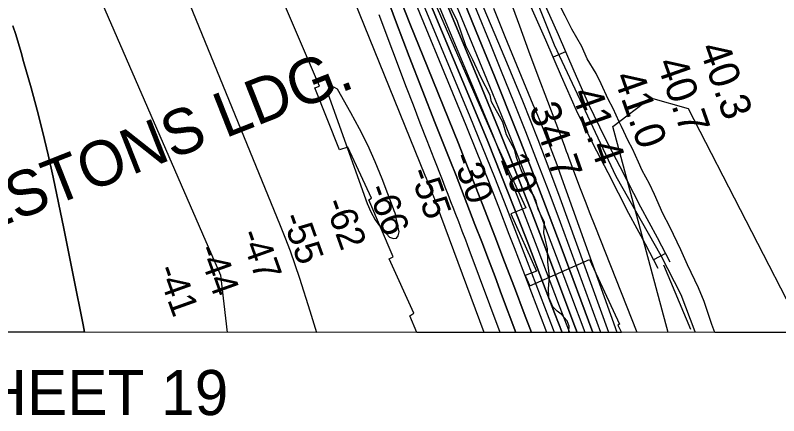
# Model space of a CAD drawing. Extents: x 3245246 to 3283090, y 806824 to 832173.
# Drawn here: x 3272883 to 3274574, y 812018 to 812906 of the extents above; entities that cross this region are included whole.
import ezdxf

# ---------------------------------------------------------------- set-up
doc = ezdxf.new("R2010")
doc.units = 0
for name, color, linetype in [('V-ANNO-TEXT', 7, 'Continuous'), ('V-CHAN-NAID', 7, 'Continuous'), ('V-GRID-FRAM', 7, 'Continuous'), ('V-RIVR-EDGE', 7, 'Continuous'), ('V-RIVR-IDEN', 7, 'Continuous'), ('V-RIVR-RANG', 7, 'Continuous'), ('V-ROAD-CNTR', 7, 'Continuous'), ('V-RRAP-RVMT', 7, 'Continuous'), ('V-SITE-VEGE', 7, 'Continuous'), ('V-TOPO-DPTH', 7, 'Continuous'), ('V-TOPO-MAJR', 7, 'Continuous'), ('V-TOPO-MINR', 7, 'Continuous'), ('V-TOPO-WATR', 7, 'Continuous')]:
    doc.layers.add(name, color=color, linetype=linetype)

msp = doc.modelspace()

# ---------------------------------------------------------------- linework, layer by layer
at = {"layer": 'V-GRID-FRAM'}
msp.add_lwpolyline([(3249428.8, 830400), (3280833.3, 830386.3), (3280833.3, 812199.6), (3249412.9, 812213.3), (3249428.8, 830400)], dxfattribs=at)
at = {"layer": 'V-RIVR-EDGE'}
msp.add_lwpolyline([(3274109.2, 812202.5), (3274108.8, 812205.6), (3274109.7, 812216.9), (3274105.4, 812228.7), (3274092.4, 812243.1), (3274082.9, 812249.6), (3274073.3, 812259.6), (3274065.1, 812280.1), (3274064.3, 812300.1), (3274066.5, 812326.2), (3274062.3, 812359.2), (3274061.5, 812387.9), (3274053.7, 812423.6), (3274055.1, 812447.5), (3274040.8, 812474.9), (3274036.5, 812493.6), (3274030.9, 812507.1), (3274019.2, 812523.2), (3274018.4, 812533.6), (3274005.4, 812557.1), (3273994.2, 812588), (3273989, 812608), (3273971.3, 812640.7), (3273963.1, 812668.9), (3273937.5, 812713.8), (3273935, 812729), (3273914.6, 812766.9), (3273896.5, 812806.9), (3273880.9, 812837.8), (3273862.3, 812892.2), (3273843.3, 812930.9)], dxfattribs=at)
at = {"layer": 'V-ROAD-CNTR'}
for p, q in [((3274101.9, 812824.7), (3274074.3, 812812.8)), ((3274207.2, 812599.3), (3274180.6, 812585.5)), ((3274322.9, 812377.7), (3274296.3, 812363.9)), ((3274318.6, 812352.5), (3274378.8, 812209.7))]:
    msp.add_line(p, q, dxfattribs=at)
for points in [[(3272963.2, 815560), (3273122.6, 815224.6), (3273142.4, 815191.5), (3273353.7, 814953), (3273395.5, 814898.7), (3273440.1, 814822.1), (3273495.1, 814628), (3273529.1, 814569.5), (3273546.4, 814539.7), (3273596.6, 814463.2), (3273619.7, 814423.1), (3273629.1, 814390.7), (3273626, 814137.4), (3273649.7, 814051), (3273687.4, 813939.7), (3273789.9, 813625.3), (3273886.7, 813349.6), (3274014.5, 812996.5), (3274076.4, 812840.6), (3274213.5, 812549), (3274312.6, 812373.1), (3274357.1, 812286.8), (3274388.1, 812205.1)], [(3273619.3, 814081), (3273637.1, 814010.7), (3273663.2, 813939.3), (3273693.3, 813854), (3273719.6, 813773.4), (3273747.8, 813682.8), (3273782.6, 813579.1), (3273810.4, 813502.8), (3273840.9, 813423.6), (3273867.5, 813366.1), (3273897.3, 813283.1), (3273925.6, 813198.7), (3273956.8, 813104), (3273990.5, 813008.1), (3274022.2, 812931.4), (3274057.7, 812851.2), (3274092.4, 812770.8), (3274125.3, 812695.8), (3274162.2, 812620.9), (3274195.5, 812556.9), (3274241.3, 812467.3), (3274278, 812399.3), (3274306, 812345.1)], [(3273665.8, 814019.6), (3273691.4, 813949.4), (3273721.7, 813863.6), (3273748.2, 813782.5), (3273776.3, 813692), (3273810.9, 813589), (3273838.4, 813513.3), (3273868.5, 813435.3), (3273895.3, 813377.5), (3273925.6, 813292.9), (3273954.1, 813208.2), (3273985.2, 813113.7), (3274018.6, 813018.8), (3274049.7, 812943.2), (3274085.2, 812863.3), (3274119.9, 812782.8), (3274152.5, 812708.4), (3274189, 812634.4), (3274222.1, 812570.7), (3274267.8, 812481.3), (3274304.5, 812413.3), (3274332.6, 812358.9)]]:
    msp.add_lwpolyline(points, dxfattribs=at)
at = {"layer": 'V-RRAP-RVMT'}
for p, q in [((3273742.6, 813093.2), (3273950.8, 812614.6)), ((3273742.6, 813093.2), (3273950.8, 812614.6)), ((3273556.4, 812749), (3273451.3, 812994.9)), ((3273556.4, 812749), (3273451.3, 812994.9)), ((3273546.3, 812745), (3273556.4, 812749)), ((3273546.3, 812745), (3273556.4, 812749)), ((3273601.4, 812607.3), (3273546.3, 812745)), ((3273601.4, 812607.3), (3273546.3, 812745)), ((3273619.3, 812613.4), (3273601.4, 812607.3)), ((3273619.3, 812613.4), (3273601.4, 812607.3)), ((3273671.9, 812500), (3273619.3, 812613.4)), ((3273671.9, 812500), (3273619.3, 812613.4)), ((3273950.8, 812614.6), (3273951.2, 812614.8)), ((3273950.8, 812614.6), (3273951.2, 812614.8)), ((3273951.2, 812614.8), (3274013.7, 812479.2)), ((3273951.2, 812614.8), (3274013.7, 812479.2)), ((3273666.2, 812496.7), (3273671.9, 812500)), ((3273666.2, 812496.7), (3273671.9, 812500)), ((3273719.6, 812370.4), (3273666.2, 812496.7)), ((3273719.6, 812370.4), (3273666.2, 812496.7)), ((3274013.7, 812479.2), (3273980.4, 812465.8)), ((3274013.7, 812479.2), (3273980.4, 812465.8)), ((3273980.4, 812465.8), (3274037.8, 812338.2)), ((3273980.4, 812465.8), (3274037.8, 812338.2)), ((3273711.4, 812366), (3273719.6, 812370.4)), ((3273711.4, 812366), (3273719.6, 812370.4)), ((3273765.4, 812245.4), (3273711.4, 812366)), ((3273765.4, 812245.4), (3273711.4, 812366)), ((3274022.4, 812306.2), (3274154.9, 812364.4)), ((3274022.4, 812306.2), (3274154.9, 812364.4)), ((3274154.9, 812364.4), (3274221.3, 812220.7)), ((3274154.9, 812364.4), (3274221.3, 812220.7)), ((3274037.8, 812338.2), (3274012.7, 812329.2)), ((3274037.8, 812338.2), (3274012.7, 812329.2)), ((3274012.7, 812329.2), (3274022.4, 812306.2)), ((3274012.7, 812329.2), (3274022.4, 812306.2)), ((3273756.8, 812239.1), (3273765.4, 812245.4)), ((3273756.8, 812239.1), (3273765.4, 812245.4)), ((3273772.5, 812202.7), (3273756.8, 812239.1)), ((3273772.5, 812202.7), (3273756.8, 812239.1)), ((3274221.3, 812220.7), (3274218, 812218.6)), ((3274221.3, 812220.7), (3274218, 812218.6)), ((3274218, 812218.6), (3274225.7, 812202.5)), ((3274218, 812218.6), (3274225.7, 812202.5)), ((3274225.7, 812202.5), (3273772.5, 812202.7)), ((3274225.7, 812202.5), (3273772.5, 812202.7))]:
    msp.add_line(p, q, dxfattribs=at)
at = {"layer": 'V-SITE-VEGE'}
for p, q in [((3274101, 812904.5), (3274077.8, 812950.2)), ((3274115.6, 812874.8), (3274101, 812904.5)), ((3274137.6, 812836.4), (3274115.6, 812874.8)), ((3274149.8, 812809.2), (3274137.6, 812836.4)), ((3274169.4, 812777), (3274149.8, 812809.2)), ((3274180.4, 812753.5), (3274169.4, 812777)), ((3274196.3, 812720.1), (3274180.4, 812753.5)), ((3274207.2, 812699), (3274196.3, 812720.1)), ((3274220.7, 812669.3), (3274207.2, 812699)), ((3274225.5, 812659.4), (3274220.7, 812669.3)), ((3274240.2, 812627.3), (3274225.5, 812659.4)), ((3274250, 812610), (3274240.2, 812627.3)), ((3274263.4, 812580.3), (3274250, 812610)), ((3274271.9, 812561.7), (3274263.4, 812580.3)), ((3274287.8, 812532), (3274271.9, 812561.7)), ((3274298.8, 812508.5), (3274287.8, 812532)), ((3274317.1, 812466.4), (3274298.8, 812508.5)), ((3274332.9, 812436.7), (3274317.1, 812466.4)), ((3274357.3, 812386), (3274332.9, 812436.7)), ((3274372, 812352.6), (3274357.3, 812386)), ((3274396.4, 812301.9), (3274372, 812352.6)), ((3274408.6, 812271), (3274396.4, 812301.9)), ((3274425.6, 812220.3), (3274408.6, 812271)), ((3274432.2, 812202.4), (3274425.6, 812220.3)), ((3278011.3, 812200.8), (3274432.2, 812202.4))]:
    msp.add_line(p, q, dxfattribs=at)
at = {"layer": 'V-TOPO-DPTH'}
msp.add_line((3273992, 812202.6), (3273036, 812203), dxfattribs=at)
for points in [[(3273449.5, 814031.1), (3273474.5, 813958.6), (3273489.9, 813913.7), (3273505.2, 813868.7), (3273520.3, 813823.6), (3273535.3, 813778.6), (3273686.1, 813323), (3273697.4, 813289.7), (3273709.1, 813256.4), (3273721.2, 813223.3), (3273733.7, 813190.4), (3273735, 813186.8), (3273748.6, 813152.2), (3273762.3, 813117.6), (3273776.2, 813083.1), (3273790.3, 813048.7), (3273917.2, 812742.5), (3273954, 812652.6), (3273990.2, 812562.5), (3274025.5, 812472.1), (3274060.3, 812381.4), (3274124.2, 812212.2), (3274127.9, 812202.5)], [(3274127.9, 812202.5), (3274124.2, 812212.2), (3274060.3, 812381.4), (3274025.5, 812472.1), (3273990.2, 812562.5), (3273954, 812652.6), (3273917.2, 812742.5), (3273790.3, 813048.7), (3273776.2, 813083.1), (3273762.3, 813117.6), (3273748.6, 813152.2), (3273735, 813186.8), (3273733.7, 813190.4), (3273721.2, 813223.3), (3273709.1, 813256.4), (3273697.4, 813289.7), (3273686.1, 813323), (3273535.3, 813778.6), (3273520.3, 813823.6), (3273505.2, 813868.7), (3273489.9, 813913.7), (3273474.5, 813958.6), (3273449.5, 814031.1)], [(3273479, 814038), (3273487.1, 814014.9), (3273575.4, 813756.8), (3273603.2, 813675.7), (3273631, 813594.6), (3273658.8, 813513.6), (3273686.7, 813432.5), (3273731.6, 813301.9), (3273737.2, 813286.2), (3273742.9, 813270.5), (3273748.8, 813254.9), (3273755, 813239.4), (3273809.5, 813103.7), (3273843, 813020.4), (3273876.7, 812937.1), (3273910.4, 812853.9), (3273944.3, 812770.7), (3273950.3, 812755.9), (3273986.8, 812665.2), (3274022.7, 812574.3), (3274057.7, 812483), (3274092.2, 812391.5), (3274162.4, 812202.5), (3274127.9, 812202.5)], [(3273694.2, 813191.4), (3273898.6, 812700.7), (3273929.3, 812626.2), (3273959.5, 812551.4), (3273989.1, 812476.4), (3274018.2, 812401.2), (3274053, 812310), (3274078.3, 812243.7), (3274094.1, 812202.5)], [(3274127.9, 812202.5), (3274094.1, 812202.5), (3274078.3, 812243.7), (3274053, 812310), (3274018.2, 812401.2), (3273989.1, 812476.4), (3273959.5, 812551.4), (3273929.3, 812626.2), (3273898.6, 812700.7), (3273694.2, 813191.4)], [(3274060.4, 812202.5), (3274046.2, 812239.6), (3274017.4, 812315), (3273988.6, 812390.4), (3273977.2, 812420), (3273953.9, 812480.5), (3273930.2, 812540.8), (3273906.1, 812601), (3273881.7, 812661.1), (3273739.3, 813008.2)], [(3274060.4, 812202.5), (3274046.2, 812239.6), (3274017.4, 812315), (3273988.6, 812390.4), (3273977.2, 812420), (3273953.9, 812480.5), (3273930.2, 812540.8), (3273906.1, 812601), (3273881.7, 812661.1), (3273739.3, 813008.2)], [(3273992, 812202.6), (3273960.2, 812286.9), (3273945.6, 812325.8), (3273930.9, 812364.6), (3273916.1, 812403.3), (3273901.2, 812442.1), (3273895.3, 812457.6), (3273883.3, 812488.5), (3273871.3, 812519.5), (3273859.2, 812550.4), (3273847, 812581.3), (3273813.1, 812666.8), (3273784.2, 812740.5), (3273755.7, 812814.3), (3273727.7, 812888.4), (3273700.1, 812962.6)], [(3273700.1, 812962.6), (3273727.7, 812888.4), (3273755.7, 812814.3), (3273784.2, 812740.5), (3273813.1, 812666.8), (3273847, 812581.3), (3273859.2, 812550.4), (3273871.3, 812519.5), (3273883.3, 812488.5), (3273895.3, 812457.6), (3273901.2, 812442.1), (3273916.1, 812403.3), (3273930.9, 812364.6), (3273945.6, 812325.8), (3273960.2, 812286.9), (3273992, 812202.6)], [(3273732, 812952.1), (3273758.7, 812884.2), (3273785.8, 812816.3), (3273864.5, 812621.2), (3273882.7, 812575.7), (3273900.8, 812530.2), (3273918.6, 812484.5), (3273936.3, 812438.8), (3273945, 812416.2), (3273966.8, 812359.1), (3273988.6, 812302), (3274010.4, 812244.8), (3274026.4, 812202.5)], [(3273732, 812952.1), (3273758.7, 812884.2), (3273785.8, 812816.3), (3273864.5, 812621.2), (3273882.7, 812575.7), (3273900.8, 812530.2), (3273918.6, 812484.5), (3273936.3, 812438.8), (3273945, 812416.2), (3273966.8, 812359.1), (3273988.6, 812302), (3274010.4, 812244.8), (3274026.4, 812202.5), (3273992, 812202.6)], [(3272877.6, 812882.7), (3272883.7, 812862.9), (3272889.7, 812843), (3272895.6, 812823.1), (3272901.4, 812803.2), (3272918, 812744.9), (3272931.5, 812695.6), (3272944.2, 812646.2), (3272955.8, 812596.5), (3272966.7, 812546.6), (3272990.1, 812433), (3273011.8, 812326.2), (3273032.9, 812219.2), (3273036, 812203), (3272735.2, 812203.1)], [(3273036, 812203), (3273032.9, 812219.2), (3273011.8, 812326.2), (3272990.1, 812433), (3272966.7, 812546.6), (3272955.8, 812596.5), (3272944.2, 812646.2), (3272931.5, 812695.6), (3272918, 812744.9), (3272901.4, 812803.2), (3272895.6, 812823.1), (3272889.7, 812843), (3272883.7, 812862.9), (3272877.6, 812882.7)]]:
    msp.add_lwpolyline(points, dxfattribs=at)
at = {"layer": 'V-TOPO-MAJR'}
for points in [[(3272871.2, 813568.8), (3272886.8, 813516.6), (3272901.7, 813464.3), (3272906.9, 813445.1), (3272924.3, 813383), (3272942.3, 813321.2), (3272961.3, 813259.7), (3272981, 813198.4), (3273023.7, 813069), (3273036.9, 813030.9), (3273050.7, 812993.1), (3273065.6, 812955.7), (3273081.2, 812918.5), (3273337.7, 812329.9), (3273352.2, 812202.8)], [(3274216.3, 812202.5), (3274090, 812555.2), (3274083, 812574.4), (3274075.8, 812593.6), (3274068.6, 812612.7), (3274061.1, 812631.8), (3274053.6, 812650.8), (3274046, 812669.8), (3274038.2, 812688.7), (3274030.4, 812707.6), (3273993.9, 812795.2), (3273968.3, 812858.1), (3273943.2, 812921.2)], [(3273957.1, 812202.6), (3273888.3, 812386.7), (3273880.6, 812407.1), (3273872.9, 812427.5), (3273865.2, 812447.8), (3273857.4, 812468.1), (3273854.2, 812476.3), (3273847.9, 812492.5), (3273841.7, 812508.8), (3273835.4, 812525), (3273829, 812541.2), (3273810.8, 812587.7), (3273795.4, 812627.1), (3273780.1, 812666.6), (3273764.9, 812706.2), (3273749.8, 812745.7), (3273688.6, 812906.5)]]:
    msp.add_lwpolyline(points, dxfattribs=at)
at = {"layer": 'V-TOPO-MINR'}
for points in [[(3272883.6, 814035.1), (3272898, 814013.2), (3272912.1, 813991.1), (3272925.4, 813968.6), (3272937.6, 813945.4), (3272949, 813921.9), (3272974.6, 813865.2), (3272977.7, 813858.1), (3272980.7, 813850.9), (3272983.4, 813843.6), (3272986, 813836.3), (3273005.3, 813779.4), (3273017.2, 813743.5), (3273028.8, 813707.4), (3273039.8, 813671.3), (3273050.6, 813635), (3273216.9, 813058.6), (3273468.5, 812443.6), (3273480.3, 812413.7), (3273491.7, 812383.6), (3273502.3, 812353.3), (3273512.4, 812322.8), (3273535.6, 812250.2), (3273550.3, 812202.8)], [(3274162.4, 812202.5), (3274092.2, 812391.5), (3274057.7, 812483), (3274022.7, 812574.3), (3273986.8, 812665.2), (3273950.3, 812755.9), (3273944.3, 812770.7), (3273910.4, 812853.9), (3273876.7, 812937.1), (3273843, 813020.4), (3273809.5, 813103.7), (3273755, 813239.4), (3273748.8, 813254.9), (3273742.9, 813270.5), (3273737.2, 813286.2), (3273731.6, 813301.9), (3273686.7, 813432.5), (3273658.8, 813513.6), (3273631, 813594.6), (3273603.2, 813675.7), (3273575.4, 813756.8), (3273487.1, 814014.9), (3273479, 814038)], [(3274180, 812202.5), (3274090.5, 812446.1), (3274065.4, 812513.4), (3274039.9, 812580.5), (3274013.7, 812647.5), (3273987.1, 812714.2), (3273960.1, 812780.8), (3273933.1, 812847.4), (3273905.9, 812913.9), (3273878.7, 812980.4), (3273763.7, 813260), (3273760.4, 813268.2), (3273757.2, 813276.4), (3273754.1, 813284.7), (3273751.1, 813293.1), (3273724.1, 813369.5), (3273707.8, 813416.1), (3273691.6, 813462.8), (3273675.7, 813509.6), (3273660, 813556.4), (3273510.7, 814004.5), (3273499.6, 814036.9)], [(3274110.9, 812202.5), (3274110.4, 812203.8), (3274088.6, 812261.1), (3274038.9, 812391.6), (3274007, 812474.3), (3273974.5, 812556.8), (3273941.2, 812639.1), (3273907.5, 812721.1), (3273712.4, 813188.6), (3273708.3, 813198.5), (3273704.3, 813208.4), (3273700.4, 813218.3), (3273696.6, 813228.2), (3273692.9, 813238.2), (3273689.2, 813248.2), (3273685.8, 813258.3), (3273682.4, 813268.4), (3273445.1, 813996.4), (3273442.6, 814004), (3273440.1, 814011.6), (3273437.5, 814019.2)], [(3274145, 812202.5), (3274081.9, 812371), (3274044.3, 812469.8), (3274006.1, 812568.3), (3273967, 812666.5), (3273927.3, 812764.4), (3273867.7, 812909.4), (3273843.6, 812968.3), (3273819.8, 813027.2), (3273796.2, 813086.2), (3273772.7, 813145.3), (3273744.9, 813216), (3273735.7, 813239.9), (3273726.8, 813263.8), (3273718.2, 813287.8), (3273709.8, 813312), (3273623.9, 813567.1), (3273596.4, 813648.4), (3273568.8, 813729.8), (3273541, 813811.1), (3273513.2, 813892.3), (3273468.3, 814023)], [(3274198, 812202.5), (3274089.7, 812500.6), (3274073.7, 812543.8), (3274057.5, 812587), (3274040.9, 812629.9), (3274024.1, 812672.8), (3274006.9, 812715.6), (3273989.5, 812758.2), (3273971.9, 812800.8), (3273954.1, 812843.3), (3273770.9, 813277.3)], [(3274094.1, 812202.5), (3274078.3, 812243.7), (3274053, 812310), (3274018.2, 812401.2), (3273989.1, 812476.4), (3273959.5, 812551.4), (3273929.3, 812626.2), (3273898.6, 812700.7), (3273694.2, 813191.4)], [(3273921.8, 812202.6), (3273816.2, 812486.9), (3273815.5, 812488.7), (3273814.8, 812490.6), (3273814.1, 812492.5), (3273813.4, 812494.3), (3273813.1, 812495.1), (3273812.5, 812496.5), (3273812, 812498), (3273811.4, 812499.5), (3273810.8, 812501), (3273809.2, 812505.2), (3273807.8, 812508.8), (3273806.4, 812512.3), (3273804.9, 812515.9), (3273803.5, 812519.5), (3273801.3, 812525), (3273798.8, 812531.4), (3273796.3, 812537.7), (3273793.7, 812544.1), (3273791.2, 812550.4), (3273555.1, 813133)], [(3274077.2, 812202.5), (3274075, 812208.5), (3274046.2, 812283.8), (3274017.4, 812359.1), (3273997.7, 812410.6), (3273971.5, 812478.4), (3273944.9, 812546.1), (3273917.7, 812613.6), (3273890.2, 812680.9), (3273716.6, 813100.8)], [(3274060.4, 812202.5), (3274046.2, 812239.6), (3274017.4, 812315), (3273988.6, 812390.4), (3273977.2, 812420), (3273953.9, 812480.5), (3273930.2, 812540.8), (3273906.1, 812601), (3273881.7, 812661.1), (3273739.3, 813008.2)], [(3273992, 812202.6), (3273960.2, 812286.9), (3273945.6, 812325.8), (3273930.9, 812364.6), (3273916.1, 812403.3), (3273901.2, 812442.1), (3273895.3, 812457.6), (3273883.3, 812488.5), (3273871.3, 812519.5), (3273859.2, 812550.4), (3273847, 812581.3), (3273813.1, 812666.8), (3273784.2, 812740.5), (3273755.7, 812814.3), (3273727.7, 812888.4), (3273700.1, 812962.6)], [(3274026.4, 812202.5), (3274010.4, 812244.8), (3273988.6, 812302), (3273966.8, 812359.1), (3273945, 812416.2), (3273936.3, 812438.8), (3273918.6, 812484.5), (3273900.8, 812530.2), (3273882.7, 812575.7), (3273864.5, 812621.2), (3273785.8, 812816.3), (3273758.7, 812884.2), (3273732, 812952.1)], [(3274260.2, 812202.4), (3274167.2, 812438.3), (3274156.4, 812465.8), (3274145.8, 812493.3), (3274135.3, 812520.9), (3274124.9, 812548.5), (3274109.1, 812590.7), (3274106.6, 812597.3), (3274104.2, 812603.8), (3274101.7, 812610.3), (3274099.3, 812616.8), (3274062.3, 812714.9), (3274041.4, 812770.5), (3274020.8, 812826.1), (3274000.4, 812881.9), (3273980.1, 812937.7)], [(3272877.6, 812882.7), (3272883.7, 812862.9), (3272889.7, 812843), (3272895.6, 812823.1), (3272901.4, 812803.2), (3272918, 812744.9), (3272931.5, 812695.6), (3272944.2, 812646.2), (3272955.8, 812596.5), (3272966.7, 812546.6), (3272990.1, 812433), (3273011.8, 812326.2), (3273032.9, 812219.2), (3273036, 812203)], [(3273724.1, 812467.1), (3273722.5, 812472.1), (3273720.8, 812477), (3273695.5, 812543.1), (3273680.2, 812580.7), (3273663.7, 812617.7), (3273645.7, 812654), (3273626.5, 812689.7), (3273596.9, 812742.2), (3273588.2, 812746.7), (3273581.4, 812747.2), (3273577.4, 812741.7), (3273575.1, 812732.3), (3273662.7, 812488.2), (3273670.7, 812469.7), (3273680.2, 812452.3), (3273691.9, 812436.2), (3273705.1, 812421), (3273712.1, 812413.9), (3273720.4, 812411.2), (3273727, 812411.7), (3273731, 812416.9), (3273733.4, 812425.4), (3273726.7, 812457), (3273725.5, 812462.1), (3273724.1, 812467.1)], [(3274328.9, 812202.4), (3274206.5, 812659), (3274290.3, 812723.1), (3274373.8, 812699.3), (3274628.7, 812202.3)]]:
    msp.add_lwpolyline(points, dxfattribs=at)
at = {"layer": 'V-TOPO-WATR'}
msp.add_lwpolyline([(3274127.9, 812202.5), (3274124.2, 812212.2), (3274060.3, 812381.4), (3274025.5, 812472.1), (3273990.2, 812562.5), (3273954, 812652.6), (3273917.2, 812742.5), (3273790.3, 813048.7), (3273776.2, 813083.1), (3273762.3, 813117.6), (3273748.6, 813152.2), (3273735, 813186.8), (3273733.7, 813190.4), (3273721.2, 813223.3), (3273709.1, 813256.4), (3273697.4, 813289.7), (3273686.1, 813323), (3273535.3, 813778.6), (3273520.3, 813823.6), (3273505.2, 813868.7), (3273489.9, 813913.7), (3273474.5, 813958.6), (3273449.5, 814031.1)], dxfattribs=at)

# ---------------------------------------------------------------- texts
at = {"layer": 'V-ANNO-TEXT'}
msp.add_text('JOINS SHEET 19', height=100, rotation=359.975, dxfattribs=at).set_placement((3272292, 812019.8))
at = {"layer": 'V-CHAN-NAID'}
msp.add_text('CAJUN ELECTRIC (263.0) (2)', height=100, rotation=21.1199, dxfattribs=at).set_placement((3271463.2, 812543.1))
at = {"layer": 'V-RIVR-IDEN'}
msp.add_text('PRESTONS LDG.', height=100, rotation=21.5201, dxfattribs=at).set_placement((3272629, 812349.2))
at = {"layer": 'V-RIVR-RANG'}
for s, height, rotation, p in [('40.3', 67, 289.3783, (3274397.1, 812833.6)), ('40.7', 67, 289.3783, (3274302.8, 812800.2)), ('41.0', 67, 289.3783, (3274207.6, 812769.5)), ('41.4', 67, 289.3783, (3274114.3, 812733.4)), ('34.7', 67, 289.3783, (3274020.1, 812700)), ('-30', 60, 289.6567, (3273849.4, 812592.1)), ('10', 60, 289.6567, (3273956.8, 812588.6)), ('-55', 60, 289.6567, (3273755.3, 812558)), ('-66', 60, 289.6567, (3273662.2, 812521.5)), ('-62', 60, 289.6567, (3273567.1, 812490.3)), ('-55', 60, 289.6567, (3273472.6, 812457.8)), ('-47', 60, 289.6567, (3273379.4, 812421.3)), ('-44', 60, 289.6567, (3273285.3, 812387.6)), ('-41', 60, 289.6567, (3273195.1, 812342.7))]:
    msp.add_text(s, height=height, rotation=rotation, dxfattribs=at).set_placement(p)

doc.saveas('drawing.dxf')
